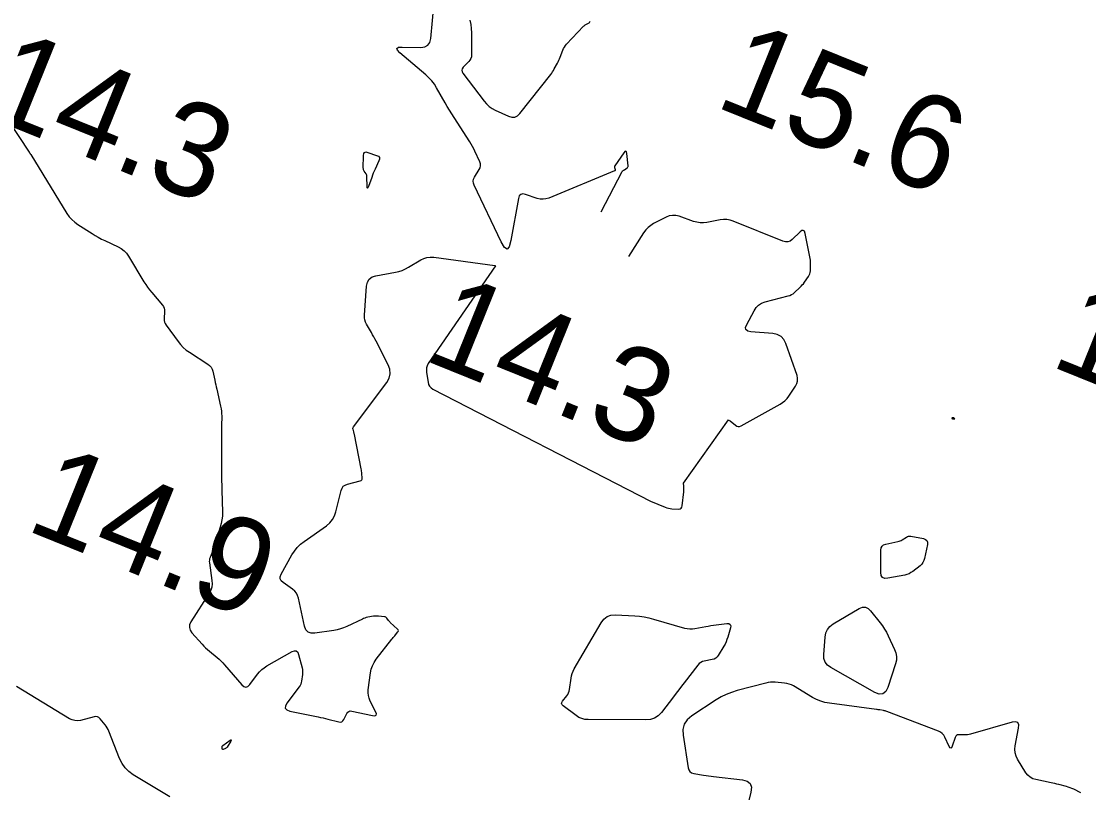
# Model space of a CAD drawing. Extents: x 3040093 to 3056816, y 408076 to 509144.
# Drawn here: x 3044458.4 to 3044515.2, y 440673.4 to 440714.4 of the extents above; entities that cross this region are included whole.
import ezdxf

# ---------------------------------------------------------------- set-up
doc = ezdxf.new("R2010")
doc.units = 0
doc.layers.add('V-CHAN-CONT-EL15', color=7, linetype='Continuous')
doc.layers.add('V-TOPO-SOUN-0810', color=7, linetype='Continuous')

msp = doc.modelspace()

# ---------------------------------------------------------------- linework, layer by layer
at = {"layer": 'V-CHAN-CONT-EL15'}
for points in [[(3044489.212, 440704.28), (3044490.326, 440706.426), (3044490.332, 440706.437), (3044490.34, 440706.447), (3044490.349, 440706.456), (3044490.36, 440706.464), (3044490.403, 440706.493), (3044490.425, 440706.507), (3044490.446, 440706.522), (3044490.592, 440706.626), (3044490.616, 440706.647), (3044490.632, 440706.672), (3044490.641, 440706.701), (3044490.641, 440706.733), (3044490.578, 440707.385), (3044490.559, 440707.478), (3044490.526, 440707.516), (3044490.479, 440707.499), (3044490.417, 440707.427), (3044489.933, 440706.731), (3044489.92, 440706.708), (3044489.914, 440706.684), (3044489.914, 440706.659), (3044489.92, 440706.634), (3044489.956, 440706.531), (3044489.961, 440706.507), (3044489.957, 440706.487), (3044489.945, 440706.471), (3044489.924, 440706.458), (3044486.425, 440705.018), (3044486.272, 440704.969), (3044486.117, 440704.95), (3044485.962, 440704.96), (3044485.806, 440704.999), (3044485.179, 440705.213), (3044485.039, 440705.24), (3044484.93, 440705.212), (3044484.853, 440705.131), (3044484.808, 440704.995), (3044484.412, 440702.75), (3044484.322, 440702.424), (3044484.205, 440702.304), (3044484.06, 440702.389), (3044483.887, 440702.679), (3044482.45, 440705.708), (3044482.413, 440705.815), (3044482.405, 440705.92), (3044482.425, 440706.023), (3044482.474, 440706.125), (3044482.726, 440706.528), (3044482.775, 440706.63), (3044482.795, 440706.733), (3044482.787, 440706.839), (3044482.751, 440706.946), (3044482.49, 440707.509), (3044482.427, 440707.638), (3044482.36, 440707.764), (3044482.289, 440707.888), (3044482.214, 440708.01), (3044481.382, 440709.301), (3044481.26, 440709.494), (3044481.14, 440709.689), (3044481.023, 440709.886), (3044480.908, 440710.084), (3044480.455, 440710.88), (3044480.334, 440711.073), (3044480.198, 440711.253), (3044480.047, 440711.42), (3044479.88, 440711.575), (3044478.501, 440712.744), (3044478.366, 440712.884), (3044478.341, 440712.982), (3044478.425, 440713.038), (3044478.618, 440713.053), (3044479.612, 440713.029), (3044479.832, 440713.055), (3044479.995, 440713.144), (3044480.102, 440713.296), (3044480.152, 440713.512), (3044480.407, 440716.406)], [(3044482.225, 440714.479), (3044482.271, 440714.257), (3044482.299, 440714.032), (3044482.309, 440713.804), (3044482.313, 440712.639), (3044482.305, 440712.537), (3044482.277, 440712.443), (3044482.231, 440712.356), (3044482.167, 440712.277), (3044481.872, 440711.976), (3044481.816, 440711.899), (3044481.794, 440711.821), (3044481.806, 440711.74), (3044481.853, 440711.657), (3044482.983, 440710.169), (3044483.109, 440710.023), (3044483.25, 440709.895), (3044483.405, 440709.785), (3044483.576, 440709.694), (3044484.287, 440709.368), (3044484.458, 440709.316), (3044484.614, 440709.322), (3044484.756, 440709.388), (3044484.884, 440709.512), (3044486.528, 440711.599), (3044486.58, 440711.668), (3044486.63, 440711.739), (3044486.676, 440711.812), (3044486.719, 440711.887), (3044486.886, 440712.191), (3044486.926, 440712.268), (3044486.964, 440712.346), (3044486.999, 440712.425), (3044487.031, 440712.505), (3044487.175, 440712.88), (3044487.213, 440712.968), (3044487.259, 440713.05), (3044487.313, 440713.127), (3044487.374, 440713.199), (3044488.272, 440714.155), (3044488.301, 440714.183), (3044488.331, 440714.207), (3044488.363, 440714.229), (3044488.398, 440714.247), (3044488.541, 440714.315), (3044488.573, 440714.335), (3044488.598, 440714.36), (3044488.615, 440714.391), (3044488.626, 440714.427)], [(3044457.701, 440709.075), (3044458.77, 440707.46), (3044458.776, 440707.451), (3044458.781, 440707.442), (3044458.786, 440707.433), (3044458.791, 440707.424), (3044458.814, 440707.38), (3044458.817, 440707.375), (3044458.82, 440707.37), (3044458.824, 440707.365), (3044458.828, 440707.361), (3044458.847, 440707.345), (3044458.851, 440707.341), (3044458.855, 440707.337), (3044458.859, 440707.332), (3044458.862, 440707.327), (3044460.78, 440704.196), (3044460.9, 440704.022), (3044461.038, 440703.866), (3044461.192, 440703.726), (3044461.363, 440703.603), (3044462.115, 440703.126), (3044462.281, 440703.024), (3044462.45, 440702.927), (3044462.622, 440702.836), (3044462.797, 440702.751), (3044463.502, 440702.419), (3044463.669, 440702.325), (3044463.817, 440702.211), (3044463.946, 440702.076), (3044464.057, 440701.919), (3044464.878, 440700.563), (3044464.973, 440700.412), (3044465.074, 440700.266), (3044465.181, 440700.124), (3044465.292, 440699.986), (3044465.858, 440699.314), (3044465.911, 440699.239), (3044465.948, 440699.157), (3044465.968, 440699.071), (3044465.972, 440698.978), (3044465.953, 440698.597), (3044465.955, 440698.504), (3044465.973, 440698.416), (3044466.007, 440698.332), (3044466.055, 440698.253), (3044466.692, 440697.377), (3044466.823, 440697.213), (3044466.968, 440697.063), (3044467.126, 440696.926), (3044467.298, 440696.805), (3044468.279, 440696.174), (3044468.373, 440696.101), (3044468.447, 440696.014), (3044468.503, 440695.915), (3044468.539, 440695.802), (3044468.646, 440695.323), (3044468.673, 440695.203), (3044468.7, 440695.083), (3044468.727, 440694.964), (3044468.754, 440694.844), (3044468.96, 440693.932), (3044468.985, 440693.803), (3044469.002, 440693.673), (3044469.012, 440693.543), (3044469.015, 440693.412), (3044469.009, 440692.886), (3044469.008, 440692.754), (3044469.007, 440692.622), (3044469.007, 440692.491), (3044469.007, 440692.359), (3044469.009, 440690.515), (3044469.011, 440690.251), (3044469.013, 440689.988), (3044469.018, 440689.725), (3044469.023, 440689.461), (3044469.053, 440688.29), (3044469.05, 440688.087), (3044469.03, 440687.886), (3044468.994, 440687.688), (3044468.941, 440687.491), (3044468.622, 440686.467), (3044468.598, 440686.394), (3044468.573, 440686.321), (3044468.546, 440686.249), (3044468.517, 440686.177), (3044468.4, 440685.891), (3044468.375, 440685.819), (3044468.361, 440685.746), (3044468.357, 440685.672), (3044468.363, 440685.596), (3044468.497, 440684.663), (3044468.508, 440684.485), (3044468.487, 440684.314), (3044468.436, 440684.15), (3044468.353, 440683.992), (3044467.38, 440682.458), (3044467.31, 440682.307), (3044467.295, 440682.161), (3044467.334, 440682.019), (3044467.428, 440681.882), (3044467.971, 440681.274), (3044468.063, 440681.175), (3044468.159, 440681.08), (3044468.259, 440680.988), (3044468.362, 440680.9), (3044468.781, 440680.555), (3044468.884, 440680.467), (3044468.982, 440680.375), (3044469.077, 440680.278), (3044469.167, 440680.177), (3044470.081, 440679.111), (3044470.191, 440679.014), (3044470.299, 440678.985), (3044470.405, 440679.021), (3044470.509, 440679.124), (3044470.92, 440679.67), (3044471.029, 440679.8), (3044471.149, 440679.917), (3044471.28, 440680.021), (3044471.423, 440680.111), (3044472.768, 440680.874), (3044472.889, 440680.921), (3044472.987, 440680.913), (3044473.06, 440680.848), (3044473.11, 440680.727), (3044473.292, 440680.005), (3044473.309, 440679.919), (3044473.319, 440679.833), (3044473.32, 440679.746), (3044473.312, 440679.659), (3044473.268, 440679.31), (3044473.251, 440679.225), (3044473.224, 440679.144), (3044473.187, 440679.067), (3044473.139, 440678.994), (3044472.489, 440678.132), (3044472.404, 440677.981), (3044472.402, 440677.86), (3044472.483, 440677.771), (3044472.647, 440677.713), (3044474.153, 440677.401), (3044474.282, 440677.373), (3044474.41, 440677.345), (3044474.538, 440677.315), (3044474.666, 440677.283), (3044475.255, 440677.136), (3044475.338, 440677.127), (3044475.409, 440677.144), (3044475.468, 440677.187), (3044475.515, 440677.256), (3044475.68, 440677.584), (3044475.727, 440677.654), (3044475.786, 440677.698), (3044475.857, 440677.716), (3044475.941, 440677.71), (3044477.039, 440677.475), (3044477.164, 440677.464), (3044477.233, 440677.496), (3044477.247, 440677.571), (3044477.204, 440677.689), (3044476.921, 440678.248), (3044476.862, 440678.39), (3044476.825, 440678.536), (3044476.811, 440678.685), (3044476.82, 440678.839), (3044476.937, 440679.743), (3044476.975, 440679.941), (3044477.039, 440680.128), (3044477.127, 440680.304), (3044477.241, 440680.47), (3044478.073, 440681.533), (3044478.111, 440681.58), (3044478.149, 440681.627), (3044478.187, 440681.674), (3044478.226, 440681.72), (3044478.381, 440681.905), (3044478.41, 440681.951), (3044478.418, 440681.995), (3044478.404, 440682.038), (3044478.37, 440682.079), (3044477.991, 440682.428), (3044477.964, 440682.454), (3044477.938, 440682.481), (3044477.913, 440682.509), (3044477.89, 440682.538), (3044477.799, 440682.658), (3044477.774, 440682.685), (3044477.746, 440682.705), (3044477.714, 440682.719), (3044477.679, 440682.727), (3044477.363, 440682.765), (3044477.298, 440682.77), (3044477.233, 440682.771), (3044477.168, 440682.767), (3044477.104, 440682.758), (3044476.787, 440682.701), (3044476.713, 440682.685), (3044476.641, 440682.664), (3044476.571, 440682.639), (3044476.502, 440682.609), (3044475.669, 440682.209), (3044475.506, 440682.138), (3044475.338, 440682.08), (3044475.167, 440682.035), (3044474.992, 440682.002), (3044473.981, 440681.852), (3044473.776, 440681.85), (3044473.615, 440681.914), (3044473.499, 440682.041), (3044473.428, 440682.234), (3044473.103, 440683.718), (3044473.059, 440683.86), (3044472.992, 440683.987), (3044472.901, 440684.098), (3044472.787, 440684.194), (3044472.284, 440684.546), (3044472.183, 440684.64), (3044472.133, 440684.745), (3044472.132, 440684.862), (3044472.181, 440684.991), (3044472.753, 440686.024), (3044472.883, 440686.231), (3044473.034, 440686.42), (3044473.206, 440686.59), (3044473.399, 440686.742), (3044474.588, 440687.575), (3044474.768, 440687.726), (3044474.913, 440687.9), (3044475.022, 440688.098), (3044475.097, 440688.319), (3044475.374, 440689.456), (3044475.419, 440689.577), (3044475.489, 440689.673), (3044475.584, 440689.743), (3044475.705, 440689.789), (3044476.383, 440689.958), (3044476.435, 440689.978), (3044476.47, 440690.011), (3044476.49, 440690.055), (3044476.493, 440690.11), (3044476.475, 440690.355), (3044476.47, 440690.417), (3044476.462, 440690.478), (3044476.453, 440690.538), (3044476.442, 440690.599), (3044476.08, 440692.439), (3044476.073, 440692.473), (3044476.065, 440692.507), (3044476.056, 440692.541), (3044476.046, 440692.575), (3044476.006, 440692.709), (3044476, 440692.741), (3044476.001, 440692.773), (3044476.01, 440692.803), (3044476.027, 440692.832), (3044477.801, 440695.207), (3044477.93, 440695.433), (3044477.987, 440695.665), (3044477.969, 440695.903), (3044477.879, 440696.147), (3044477.232, 440697.401), (3044477.173, 440697.515), (3044477.111, 440697.628), (3044477.048, 440697.741), (3044476.983, 440697.852), (3044476.721, 440698.296), (3044476.665, 440698.409), (3044476.628, 440698.527), (3044476.609, 440698.649), (3044476.609, 440698.775), (3044476.723, 440700.324), (3044476.768, 440700.538), (3044476.867, 440700.702), (3044477.021, 440700.818), (3044477.228, 440700.884), (3044478.268, 440701.07), (3044478.451, 440701.111), (3044478.627, 440701.168), (3044478.797, 440701.242), (3044478.962, 440701.332), (3044479.606, 440701.724), (3044479.77, 440701.806), (3044479.941, 440701.858), (3044480.118, 440701.878), (3044480.302, 440701.868), (3044483.555, 440701.421), (3044483.592, 440701.417)], [(3044495.983, 440693.208), (3044495.996, 440693.202), (3044496.07, 440693.15), (3044496.356, 440692.92), (3044496.428, 440692.875), (3044496.503, 440692.856), (3044496.58, 440692.862), (3044496.659, 440692.894), (3044498.738, 440694.044), (3044498.872, 440694.129), (3044498.994, 440694.228), (3044499.103, 440694.34), (3044499.2, 440694.467), (3044499.56, 440695.001), (3044499.632, 440695.137), (3044499.669, 440695.278), (3044499.67, 440695.423), (3044499.635, 440695.573), (3044499.046, 440697.271), (3044498.937, 440697.492), (3044498.784, 440697.655), (3044498.588, 440697.761), (3044498.346, 440697.81), (3044497.177, 440697.899), (3044497.01, 440697.935), (3044496.918, 440698.013), (3044496.902, 440698.132), (3044496.96, 440698.292), (3044497.347, 440699.017), (3044497.456, 440699.183), (3044497.591, 440699.315), (3044497.751, 440699.416), (3044497.937, 440699.484), (3044499.169, 440699.806), (3044499.26, 440699.836), (3044499.345, 440699.876), (3044499.424, 440699.926), (3044499.498, 440699.987), (3044499.793, 440700.26), (3044499.857, 440700.323), (3044499.918, 440700.389), (3044499.976, 440700.458), (3044500.03, 440700.53), (3044500.247, 440700.837), (3044500.289, 440700.907), (3044500.32, 440700.98), (3044500.339, 440701.057), (3044500.348, 440701.137), (3044500.359, 440701.467), (3044500.359, 440701.55), (3044500.355, 440701.632), (3044500.346, 440701.713), (3044500.332, 440701.794), (3044500.065, 440703.132), (3044500.027, 440703.245), (3044499.969, 440703.297), (3044499.892, 440703.288), (3044499.796, 440703.217), (3044499.372, 440702.811), (3044499.263, 440702.729), (3044499.145, 440702.686), (3044499.021, 440702.682), (3044498.888, 440702.717), (3044496.239, 440703.782), (3044496.07, 440703.837), (3044495.898, 440703.867), (3044495.723, 440703.872), (3044495.546, 440703.852), (3044494.832, 440703.721), (3044494.654, 440703.7), (3044494.479, 440703.702), (3044494.305, 440703.727), (3044494.132, 440703.775), (3044493.357, 440704.044), (3044493.182, 440704.087), (3044493.009, 440704.094), (3044492.839, 440704.064), (3044492.672, 440703.997), (3044492.006, 440703.657), (3044491.848, 440703.562), (3044491.706, 440703.45), (3044491.581, 440703.32), (3044491.473, 440703.171), (3044490.667, 440701.9)], [(3044483.592, 440701.417), (3044479.998, 440696.206), (3044479.95, 440696.09), (3044479.92, 440695.972), (3044479.91, 440695.85), (3044479.92, 440695.725), (3044479.996, 440695.219), (3044480.027, 440695.101), (3044480.081, 440694.999), (3044480.158, 440694.914), (3044480.259, 440694.845), (3044491.844, 440688.881)], [(3044491.844, 440688.881), (3044492.618, 440688.561), (3044492.702, 440688.53), (3044492.788, 440688.507), (3044492.876, 440688.491), (3044492.966, 440688.483), (3044493.327, 440688.466), (3044493.408, 440688.474), (3044493.468, 440688.505), (3044493.507, 440688.559), (3044493.527, 440688.638), (3044493.605, 440689.384), (3044493.613, 440689.538), (3044493.607, 440689.69), (3044493.586, 440689.841), (3044495.983, 440693.208)], [(3044514.74, 440673.353), (3044514.362, 440673.548), (3044514.268, 440673.593), (3044514.172, 440673.633), (3044514.073, 440673.668), (3044513.972, 440673.697), (3044513.565, 440673.803), (3044513.464, 440673.829), (3044513.361, 440673.853), (3044513.259, 440673.876), (3044513.156, 440673.898), (3044512.34, 440674.063), (3044512.179, 440674.111), (3044512.039, 440674.189), (3044511.918, 440674.294), (3044511.818, 440674.428), (3044511.379, 440675.144), (3044511.294, 440675.316), (3044511.243, 440675.494), (3044511.228, 440675.679), (3044511.249, 440675.869), (3044511.432, 440676.8), (3044511.443, 440676.985), (3044511.39, 440677.099), (3044511.271, 440677.143), (3044511.088, 440677.116), (3044508.867, 440676.478), (3044508.793, 440676.459), (3044508.718, 440676.447), (3044508.641, 440676.44), (3044508.565, 440676.44), (3044508.256, 440676.45), (3044508.185, 440676.443), (3044508.128, 440676.417), (3044508.084, 440676.372), (3044508.053, 440676.309), (3044507.896, 440675.841), (3044507.86, 440675.763), (3044507.821, 440675.736), (3044507.779, 440675.758), (3044507.735, 440675.831), (3044507.504, 440676.32), (3044507.442, 440676.425), (3044507.364, 440676.513), (3044507.27, 440676.584), (3044507.16, 440676.638), (3044504.416, 440677.687), (3044504.371, 440677.703), (3044504.326, 440677.716), (3044504.281, 440677.728), (3044504.234, 440677.737), (3044504.048, 440677.77), (3044504.001, 440677.777), (3044503.955, 440677.785), (3044503.908, 440677.792), (3044503.861, 440677.798), (3044501.359, 440678.13), (3044501.125, 440678.174), (3044500.898, 440678.239), (3044500.679, 440678.328), (3044500.468, 440678.44), (3044499.445, 440679.047), (3044499.334, 440679.105), (3044499.218, 440679.15), (3044499.098, 440679.182), (3044498.974, 440679.2), (3044498.468, 440679.246), (3044498.342, 440679.252), (3044498.217, 440679.247), (3044498.093, 440679.231), (3044497.97, 440679.204), (3044496.443, 440678.799), (3044496.152, 440678.709), (3044495.872, 440678.598), (3044495.601, 440678.464), (3044495.34, 440678.308), (3044494.03, 440677.452), (3044493.791, 440677.25), (3044493.635, 440677.012), (3044493.561, 440676.736), (3044493.571, 440676.423), (3044493.837, 440674.699), (3044493.871, 440674.582), (3044493.933, 440674.491), (3044494.023, 440674.429), (3044494.14, 440674.394), (3044494.664, 440674.307), (3044494.795, 440674.286), (3044494.926, 440674.267), (3044495.058, 440674.249), (3044495.19, 440674.233), (3044496.727, 440674.054), (3044496.98, 440673.987), (3044497.141, 440673.855), (3044497.208, 440673.659), (3044497.181, 440673.398), (3044496.428, 440670.378)], [(3044466.251, 440673.147), (3044464.306, 440674.322), (3044464.071, 440674.49), (3044463.872, 440674.689), (3044463.71, 440674.919), (3044463.583, 440675.179), (3044463.007, 440676.644), (3044462.967, 440676.736), (3044462.921, 440676.823), (3044462.867, 440676.907), (3044462.807, 440676.986), (3044462.553, 440677.297), (3044462.485, 440677.362), (3044462.409, 440677.402), (3044462.324, 440677.415), (3044462.231, 440677.404), (3044461.5, 440677.219), (3044461.348, 440677.195), (3044461.2, 440677.202), (3044461.058, 440677.239), (3044460.919, 440677.307), (3044458.103, 440679.026)]]:
    msp.add_lwpolyline(points, dxfattribs=at)
for points in [[(3044476.745, 440706.194), (3044476.736, 440706.233), (3044476.72, 440706.271), (3044476.698, 440706.307), (3044476.6, 440706.448), (3044476.579, 440706.484), (3044476.564, 440706.522), (3044476.555, 440706.562), (3044476.552, 440706.604), (3044476.559, 440707.281), (3044476.575, 440707.384), (3044476.619, 440707.445), (3044476.692, 440707.467), (3044476.794, 440707.447), (3044477.262, 440707.287), (3044477.355, 440707.24), (3044477.407, 440707.174), (3044477.418, 440707.092), (3044477.387, 440706.991), (3044477.18, 440706.553), (3044477.13, 440706.445), (3044477.084, 440706.336), (3044477.04, 440706.225), (3044477, 440706.113), (3044476.831, 440705.628), (3044476.802, 440705.558), (3044476.781, 440705.536), (3044476.767, 440705.563), (3044476.761, 440705.639), (3044476.749, 440706.152)], [(3044507.961, 440693.339), (3044507.967, 440693.337), (3044507.972, 440693.333), (3044507.976, 440693.329), (3044508.026, 440693.262), (3044508.033, 440693.251), (3044508.033, 440693.244), (3044508.027, 440693.24), (3044508.014, 440693.241), (3044507.92, 440693.254), (3044507.914, 440693.255), (3044507.91, 440693.258), (3044507.906, 440693.262), (3044507.904, 440693.267), (3044507.898, 440693.291), (3044507.897, 440693.296), (3044507.897, 440693.302), (3044507.898, 440693.307), (3044507.9, 440693.312), (3044507.911, 440693.333), (3044507.914, 440693.337), (3044507.917, 440693.34), (3044507.922, 440693.342), (3044507.927, 440693.342), (3044507.955, 440693.34)], [(3044505.511, 440686.996), (3044505.568, 440687.013), (3044505.629, 440687.018), (3044505.691, 440687.013), (3044506.363, 440686.888), (3044506.476, 440686.85), (3044506.549, 440686.785), (3044506.582, 440686.693), (3044506.575, 440686.573), (3044506.424, 440685.836), (3044506.391, 440685.723), (3044506.34, 440685.62), (3044506.27, 440685.528), (3044506.184, 440685.448), (3044505.8, 440685.148), (3044505.701, 440685.079), (3044505.597, 440685.024), (3044505.486, 440684.981), (3044505.37, 440684.951), (3044504.476, 440684.777), (3044504.31, 440684.769), (3044504.192, 440684.818), (3044504.122, 440684.924), (3044504.098, 440685.088), (3044504.098, 440686.284), (3044504.114, 440686.403), (3044504.162, 440686.495), (3044504.243, 440686.561), (3044504.356, 440686.6), (3044505.002, 440686.733), (3044505.064, 440686.749), (3044505.124, 440686.77), (3044505.182, 440686.797), (3044505.237, 440686.829), (3044505.455, 440686.967)], [(3044504.177, 440682.247), (3044504.289, 440682.078), (3044504.391, 440681.903), (3044504.483, 440681.723), (3044504.832, 440680.988), (3044504.901, 440680.803), (3044504.932, 440680.616), (3044504.925, 440680.426), (3044504.881, 440680.234), (3044504.467, 440678.969), (3044504.357, 440678.746), (3044504.206, 440678.627), (3044504.014, 440678.612), (3044503.782, 440678.702), (3044501.433, 440680.027), (3044501.257, 440680.156), (3044501.137, 440680.314), (3044501.071, 440680.503), (3044501.06, 440680.72), (3044501.126, 440681.65), (3044501.166, 440681.868), (3044501.251, 440682.057), (3044501.383, 440682.218), (3044501.561, 440682.351), (3044502.948, 440683.166), (3044503.118, 440683.236), (3044503.275, 440683.241), (3044503.42, 440683.179), (3044503.552, 440683.052), (3044504.057, 440682.41)], [(3044495.384, 440680.595), (3044495.309, 440680.53), (3044495.222, 440680.483), (3044495.122, 440680.454), (3044494.7, 440680.372), (3044494.599, 440680.344), (3044494.508, 440680.299), (3044494.427, 440680.239), (3044494.357, 440680.161), (3044493.631, 440679.219), (3044493.489, 440679.034), (3044493.346, 440678.848), (3044493.203, 440678.663), (3044493.061, 440678.477), (3044492.416, 440677.638), (3044492.248, 440677.461), (3044492.056, 440677.336), (3044491.839, 440677.261), (3044491.597, 440677.237), (3044488.513, 440677.256), (3044488.342, 440677.27), (3044488.18, 440677.31), (3044488.026, 440677.376), (3044487.881, 440677.469), (3044487.187, 440677.99), (3044487.13, 440678.047), (3044487.105, 440678.108), (3044487.114, 440678.174), (3044487.156, 440678.243), (3044487.389, 440678.528), (3044487.441, 440678.602), (3044487.482, 440678.68), (3044487.511, 440678.764), (3044487.529, 440678.853), (3044487.608, 440679.463), (3044487.631, 440679.593), (3044487.667, 440679.718), (3044487.715, 440679.84), (3044487.776, 440679.957), (3044489.205, 440682.415), (3044489.349, 440682.608), (3044489.526, 440682.741), (3044489.734, 440682.816), (3044489.975, 440682.832), (3044490.999, 440682.778), (3044491.254, 440682.758), (3044491.507, 440682.722), (3044491.756, 440682.673), (3044492.004, 440682.608), (3044493.648, 440682.13), (3044493.787, 440682.098), (3044493.926, 440682.084), (3044494.065, 440682.085), (3044494.206, 440682.104), (3044494.778, 440682.213), (3044494.915, 440682.238), (3044495.053, 440682.261), (3044495.191, 440682.281), (3044495.329, 440682.299), (3044495.901, 440682.367), (3044496.011, 440682.365), (3044496.079, 440682.327), (3044496.105, 440682.254), (3044496.09, 440682.145), (3044495.947, 440681.639), (3044495.907, 440681.515), (3044495.859, 440681.394), (3044495.804, 440681.277), (3044495.74, 440681.164), (3044495.446, 440680.678)], [(3044469.286, 440675.771), (3044469.266, 440675.751), (3044469.243, 440675.734), (3044469.217, 440675.72), (3044469.096, 440675.668), (3044469.076, 440675.662), (3044469.061, 440675.665), (3044469.051, 440675.677), (3044469.046, 440675.697), (3044469.035, 440675.794), (3044469.034, 440675.817), (3044469.04, 440675.837), (3044469.051, 440675.855), (3044469.068, 440675.871), (3044469.459, 440676.156), (3044469.506, 440676.186), (3044469.529, 440676.19), (3044469.527, 440676.167), (3044469.501, 440676.118), (3044469.303, 440675.795)]]:
    msp.add_lwpolyline(points, close=True, dxfattribs=at)

# ---------------------------------------------------------------- texts
at = {"layer": 'V-TOPO-SOUN-0810'}
for s, p in [('15.6 ', (3044495.163, 440709.93)), ('14.3 ', (3044456.193, 440709.47)), ('14.3 ', (3044479.643, 440696.45)), ('14.7 ', (3044513.013, 440696.12)), ('14.9 ', (3044458.483, 440687.39))]:
    msp.add_text(s, height=5, rotation=338, dxfattribs=at).set_placement(p)

doc.saveas('drawing.dxf')
